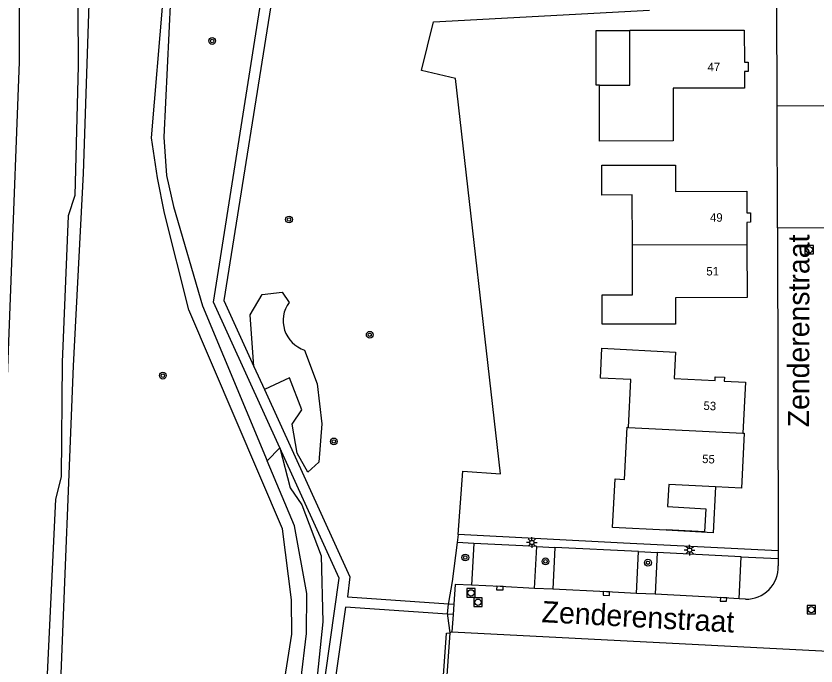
# Model space of a CAD drawing. Extents: x 125000 to 129004, y 397500 to 399008.
# Drawn here: x 127223.8 to 127317.9, y 397961.9 to 398038.4 of the extents above; entities that cross this region are included whole.
import ezdxf

# ---------------------------------------------------------------- set-up
doc = ezdxf.new("R2010")
doc.units = 0
for name, color, linetype in [('gg-afsc-faunaraster', 7, 'Continuous'), ('gg-afsc-hekwerk', 7, 'Continuous'), ('gg-afsc-lijn faunaraster', 7, 'Continuous'), ('gg-afsc-muur', 7, 'Continuous'), ('gg-anno-huisnummerreeks BGT', 7, 'Continuous'), ('gg-anno-openbare ruimte label', 7, 'Continuous'), ('gg-bbg-hoofdgebouw', 7, 'Continuous'), ('gg-bbg-luifel en loopbrug', 7, 'Continuous'), ('gg-bbg-tussenscheiding', 7, 'Continuous'), ('gg-knt-verharding', 7, 'Continuous'), ('gg-knt-verharding nz', 7, 'Continuous'), ('gg-kntw-waterlijn', 7, 'Continuous'), ('gt-grn-groengrens', 7, 'Continuous'), ('gt-grn-vlakafsluiter', 7, 'Continuous'), ('gt-symb-boom', 7, 'Continuous'), ('gt-symb-kolk', 7, 'Continuous'), ('gt-symb-lichtmast', 7, 'Continuous'), ('gt-symb-rioolschacht', 7, 'Continuous'), ('gx-grn-maaiveld', 7, 'Continuous')]:
    doc.layers.add(name, color=color, linetype=linetype)

# ---------------------------------------------------------------- blocks, each defined once
blk = doc.blocks.new('gt0-LMAST')
at = {"layer": 'gt-symb-lichtmast'}
for p, q in [((-0.182, 0.173), (-0.447, 0.438)), ((-0.005, 0.246), (-0.005, 0.621)), ((0.172, 0.173), (0.437, 0.438)), ((-0.255, -0.004), (-0.63, -0.004)), ((-0.182, -0.181), (-0.447, -0.446)), ((-0.005, -0.254), (-0.005, -0.629)), ((0.437, -0.446), (0.172, -0.181)), ((0.245, -0.004), (0.62, -0.004))]:
    blk.add_line(p, q, dxfattribs=at)
blk.add_circle((-0.005, -0.004), 0.25, dxfattribs=at)
blk = doc.blocks.new('gt0-RS')
at = {"layer": 'gt-symb-rioolschacht'}
blk.add_lwpolyline([(-0.5, -0.5), (0.5, -0.5), (0.5, 0.5), (-0.5, 0.5)], close=True, dxfattribs=at)
blk.add_circle((0, 0), 0.375, dxfattribs=at)
blk = doc.blocks.new('gt0-KOLK')
at = {"layer": 'gt-symb-kolk'}
blk.add_lwpolyline([(0, 0), (0.375, 0), (0.375, 0.4), (-0.375, 0.4), (-0.375, 0), (0, 0)], dxfattribs=at)
blk = doc.blocks.new('gt0-BOOM')
at = {"layer": 'gt-symb-boom'}
for radius in [0.4, 0.2]:
    blk.add_circle((0, 0), radius, dxfattribs=at)

msp = doc.modelspace()

# ---------------------------------------------------------------- linework, layer by layer
at = {"layer": 'gg-afsc-faunaraster'}
msp.add_line((127275.809, 397977.402), (127275.687, 397976.457), dxfattribs=at)
for points in [[(127275.687, 397976.457), (127275.096, 397971.866), (127274.664, 397969.397), (127274.652, 397969.242)], [(127274.559, 397968.044), (127274.544, 397967.849), (127274.832, 397965.828)], [(127274.832, 397965.828), (127273.009, 397940.26), (127275.951, 397939.769), (127323.571, 397933.944), (127352.512, 397930.431), (127356.623, 397930.128), (127365.788, 397931.274)]]:
    msp.add_lwpolyline(points, dxfattribs=at)
at = {"layer": 'gg-afsc-hekwerk'}
msp.add_line((127313.44, 397975.503), (127295.228, 397976.404), dxfattribs=at)
at = {"layer": 'gg-afsc-lijn faunaraster'}
msp.add_line((127274.559, 397968.044), (127274.652, 397969.242), dxfattribs=at)
at = {"layer": 'gg-afsc-muur'}
for p, q in [((127272.909, 398037.698), (127298.306, 398039.099)), ((127295.228, 397976.404), (127275.809, 397977.402))]:
    msp.add_line(p, q, dxfattribs=at)
msp.add_lwpolyline([(127275.809, 397977.402), (127276.332, 397984.859), (127280.771, 397984.524), (127275.473, 398031.036), (127271.502, 398031.977), (127272.909, 398037.698)], dxfattribs=at)
at = {"layer": 'gg-bbg-hoofdgebouw'}
for points in [[(127295.996, 398036.704), (127295.996, 398036.712), (127309.452, 398036.731), (127309.458, 398032.958), (127309.902, 398032.963), (127309.905, 398031.875), (127309.469, 398031.859), (127309.473, 398029.928), (127301.071, 398029.917), (127301.077, 398023.71), (127292.426, 398023.682), (127292.403, 398030.256)], [(127292.403, 398030.256), (127296.004, 398030.262), (127295.996, 398036.704)], [(127296.298, 398011.467), (127296.28, 398017.348), (127292.689, 398017.335), (127292.68, 398020.85), (127301.339, 398020.862), (127301.343, 398017.772), (127309.743, 398017.784), (127309.747, 398015.232), (127310.191, 398015.228), (127310.187, 398014.139), (127309.747, 398014.122), (127309.754, 398011.508)], [(127309.754, 398011.508), (127309.771, 398005.268), (127301.365, 398005.263), (127301.376, 398002.158), (127292.721, 398002.141), (127292.723, 398005.588), (127296.316, 398005.586), (127296.298, 398011.467)], [(127295.835, 397990.009), (127296.118, 397995.621), (127292.525, 397995.798), (127292.698, 397999.308), (127301.342, 397998.856), (127301.196, 397995.763), (127306.016, 397995.535), (127306.036, 397995.95), (127307.12, 397995.896), (127307.094, 397995.453), (127309.577, 397995.318), (127309.266, 397989.335)], [(127300.275, 397977.927), (127293.956, 397978.213), (127294.257, 397983.951), (127295.375, 397983.893), (127295.689, 397990.012), (127295.835, 397990.009)], [(127309.266, 397989.335), (127309.418, 397989.324), (127309.113, 397982.859), (127306.077, 397983.014)], [(127306.077, 397983.014), (127300.577, 397983.295), (127300.43, 397980.683), (127304.917, 397980.43), (127304.77, 397977.7), (127300.276, 397977.941), (127300.275, 397977.927)]]:
    msp.add_lwpolyline(points, dxfattribs=at)
at = {"layer": 'gg-bbg-luifel en loopbrug'}
for points in [[(127292.403, 398030.256), (127292.033, 398030.255), (127292.022, 398036.699), (127295.996, 398036.704)], [(127306.077, 397983.014), (127305.79, 397977.616), (127300.275, 397977.927)]]:
    msp.add_lwpolyline(points, dxfattribs=at)
at = {"layer": 'gg-bbg-tussenscheiding'}
for p, q in [((127296.298, 398011.467), (127309.754, 398011.508)), ((127295.835, 397990.009), (127309.266, 397989.335))]:
    msp.add_line(p, q, dxfattribs=at)
at = {"layer": 'gg-knt-verharding'}
for p, q in [((127313.304, 398027.839), (127313.274, 398039.873)), ((127313.304, 398027.839), (127318.812, 398027.866)), ((127313.336, 398013.465), (127313.304, 398027.839)), ((127318.852, 398013.426), (127313.336, 398013.465)), ((127313.336, 398013.465), (127313.44, 397975.503)), ((127251.789, 397997.174), (127253.019, 397994.475)), ((127277.633, 397976.364), (127277.361, 397971.454)), ((127285.043, 397976.008), (127277.633, 397976.364)), ((127284.787, 397971.066), (127285.043, 397976.008)), ((127287.179, 397975.882), (127286.918, 397970.966)), ((127297.02, 397975.407), (127287.179, 397975.882)), ((127296.783, 397970.461), (127297.02, 397975.407)), ((127299.218, 397975.291), (127298.985, 397970.371)), ((127309.067, 397974.794), (127299.218, 397975.291)), ((127308.827, 397969.842), (127309.067, 397974.794)), ((127313.44, 397975.503), (127313.445, 397974.573)), ((127313.445, 397974.573), (127313.45, 397973.717)), ((127275.438, 397971.528), (127275.282, 397969.199)), ((127277.361, 397971.454), (127275.438, 397971.528)), ((127286.918, 397970.966), (127284.787, 397971.066)), ((127298.985, 397970.371), (127296.783, 397970.461)), ((127274.652, 397969.242), (127275.282, 397969.199)), ((127275.282, 397969.199), (127275.201, 397968)), ((127309.597, 397969.785), (127308.827, 397969.842)), ((127275.201, 397968), (127274.559, 397968.044)), ((127275.201, 397968), (127275.063, 397965.944)), ((127275.063, 397965.944), (127369.483, 397961.136))]:
    msp.add_line(p, q, dxfattribs=at)
for points in [[(127254.824, 397987.59), (127247.015, 398004.738), (127253.196, 398043.778), (127257.578, 398071.588), (127271.271, 398092.26), (127291.423, 398095.614)], [(127275.399, 398050.331), (127274.92, 398050.45), (127254.315, 398043.079), (127248.259, 398004.923), (127251.789, 397997.174)], [(127253.019, 397994.475), (127263.06, 397972.432), (127262.77, 397970.053), (127274.652, 397969.242)], [(127253.377, 397921.167), (127254.908, 397923.432), (127261.808, 397972.254), (127254.824, 397987.59)], [(127274.559, 397968.044), (127262.569, 397968.866), (127256.058, 397922.995), (127255.92, 397922.782), (127272.459, 397923.262), (127274.462, 397923.496)]]:
    msp.add_lwpolyline(points, dxfattribs=at)
msp.add_arc((127309.62, 397973.616), 3.831, 269.64975, 1.51305, dxfattribs=at)
at = {"layer": 'gg-knt-verharding nz'}
for points in [[(127284.787, 397971.066), (127280.72, 397971.294), (127277.361, 397971.454)], [(127296.783, 397970.461), (127293.226, 397970.665), (127286.918, 397970.966)], [(127308.827, 397969.842), (127307.007, 397969.961), (127298.985, 397970.371)]]:
    msp.add_lwpolyline(points, dxfattribs=at)
at = {"layer": 'gg-kntw-waterlijn'}
for points in [[(127224.448, 398143.094), (127224.112, 398072.008), (127224.179, 398032.988), (127222.199, 397981.558)], [(127229.828, 398141.785), (127230.563, 398131.974), (127230.972, 398110.421), (127230.584, 398104.911), (127230.682, 398097.416), (127230.174, 398092.653), (127230.387, 398072.19), (127231.014, 398053.115), (127231.107, 398032.535), (127230.739, 398017.293), (127229.93, 398014.889), (127229.212, 397997.684), (127229.099, 397984.187), (127228.429, 397981.575), (127227.473, 397960.973), (127226.705, 397959.314), (127225.208, 397924.598), (127225.466, 397917.332), (127224.698, 397908.675), (127224.044, 397902.938)]]:
    msp.add_lwpolyline(points, dxfattribs=at)
at = {"layer": 'gt-grn-groengrens'}
for p, q in [((127277.633, 397976.364), (127275.687, 397976.457)), ((127285.043, 397976.008), (127287.179, 397975.882)), ((127297.02, 397975.407), (127299.218, 397975.291)), ((127309.067, 397974.794), (127313.445, 397974.573))]:
    msp.add_line(p, q, dxfattribs=at)
for points in [[(127251.789, 397997.174), (127251.354, 398003.262), (127252.761, 398005.636), (127255.085, 398005.896), (127255.916, 398004.706)], [(127257.727, 397999.1), (127259.207, 397995.14), (127259.759, 397990.422), (127259.41, 397985.93), (127258.116, 397984.751), (127256.86, 397986.978), (127256.27, 397990.387), (127257.423, 397992.075), (127255.969, 397995.819), (127253.019, 397994.475)], [(127272.792, 397939.85), (127272.624, 397940.416), (127274.433, 397965.818), (127274.832, 397965.828)]]:
    msp.add_lwpolyline(points, dxfattribs=at)
msp.add_arc((127258.853, 398002.559), 3.638, 143.82938, 251.97639, dxfattribs=at)
at = {"layer": 'gt-grn-vlakafsluiter'}
msp.add_line((127275.063, 397965.944), (127274.832, 397965.828), dxfattribs=at)
at = {"layer": 'gx-grn-maaiveld'}
msp.add_line((127254.824, 397987.59), (127253.34, 397986.088), dxfattribs=at)
for points in [[(127225.776, 397903.326), (127226.614, 397909.78), (127227.171, 397918.873), (127227.614, 397929.336), (127228.255, 397941.464), (127229.048, 397959.053), (127230.553, 397997.263), (127231.733, 398019.859), (127232.505, 398043.403), (127232.849, 398066.84), (127232.618, 398084.751), (127232.374, 398115.981), (127232.039, 398138.675)], [(127251.077, 397920.855), (127251.51, 397923.745), (127252.617, 397942.869), (127256.241, 397965.669), (127256.186, 397969.723), (127255.132, 397978.075), (127244.119, 398003.822), (127241.273, 398015.219), (127240.428, 398019.351), (127239.746, 398024.058), (127241.101, 398040.404), (127241.427, 398043.013), (127242.338, 398044.85), (127254.691, 398071.687), (127271.844, 398097.004), (127256.233, 398071.362), (127243.246, 398044.821), (127242.377, 398042.648), (127241.96, 398040.505), (127241.177, 398024.138), (127241.486, 398019.636), (127242.337, 398015.972), (127245.745, 398004.297), (127253.34, 397986.088)], [(127254.824, 397987.59), (127256.026, 397982.908), (127257.412, 397980.893), (127259.69, 397974.879), (127259.889, 397967.128), (127259.127, 397959.97), (127257.297, 397960.182)], [(127257.297, 397960.182), (127257.967, 397965.761), (127258.019, 397970.475), (127256.533, 397978.434), (127253.34, 397986.088)]]:
    msp.add_lwpolyline(points, dxfattribs=at)

# ---------------------------------------------------------------- block references
at = {"layer": 'gt-symb-boom'}
for p in [(127246.872, 398035.459), (127255.908, 398014.456), (127265.402, 398000.899), (127241.069, 397996.092), (127261.177, 397988.356), (127276.635, 397974.703), (127286.066, 397974.246), (127298.119, 397974.086)]:
    msp.add_blockref('gt0-BOOM', p, dxfattribs=at)
at = {"layer": 'gt-symb-kolk'}
for p, rotation in [((127280.72, 397971.294), 177.27944664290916), ((127293.226, 397970.665), 177.27944664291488), ((127307.007, 397969.961), 177.2794466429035)]:
    msp.add_blockref('gt0-KOLK', p, dxfattribs=dict(at, rotation=rotation))
at = {"layer": 'gt-symb-lichtmast'}
for p in [(127284.468, 397976.468), (127303.019, 397975.568)]:
    msp.add_blockref('gt0-LMAST', p, dxfattribs=at)
at = {"layer": 'gt-symb-rioolschacht'}
for p in [(127317.08, 398010.902), (127277.307, 397970.536), (127278.128, 397969.436), (127317.325, 397968.569)]:
    msp.add_blockref('gt0-RS', p, dxfattribs=at)

# ---------------------------------------------------------------- texts
at = {"layer": 'gg-anno-huisnummerreeks BGT'}
for s, rotation, p in [('47', 0.2, (127305.128, 398031.905)), ('49', 359.8, (127305.41, 398014.201)), ('51', 0.2, (127304.987, 398007.874)), ('53', 357, (127304.625, 397992.076)), ('55', 357.3, (127304.47, 397985.818))]:
    msp.add_text(s, height=1, rotation=rotation, dxfattribs=at).set_placement(p)
at = {"layer": 'gg-anno-openbare ruimte label'}
for rotation, p in [(89.9, (127317.07, 397990.011)), (356.9, (127285.568, 397967.098))]:
    msp.add_text('Zenderenstraat', height=2.5, rotation=rotation, dxfattribs=at).set_placement(p)

doc.saveas('drawing.dxf')
